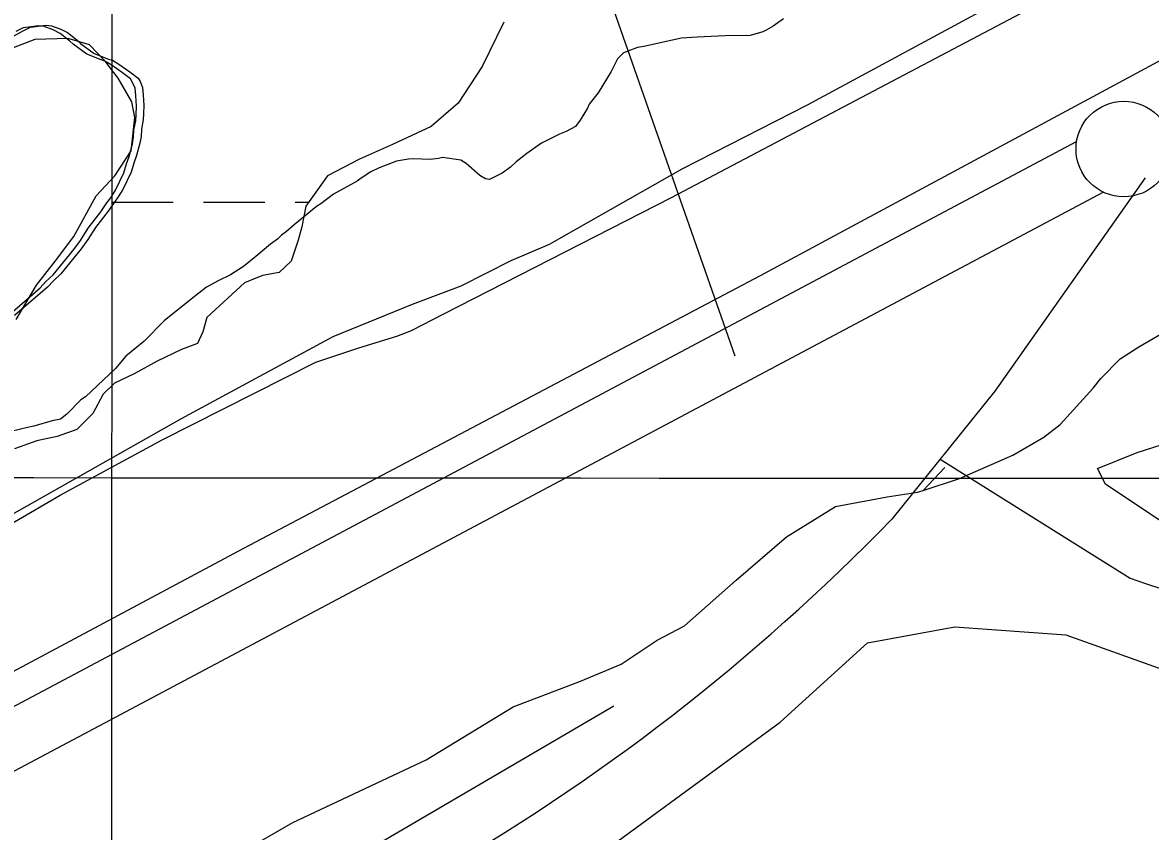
# Model space of a CAD drawing. Extents: x 3245246 to 3283090, y 806824 to 832173.
# Drawn here: x 3259843 to 3260433, y 818083 to 818506 of the extents above; entities that cross this region are included whole.
import ezdxf

# ---------------------------------------------------------------- set-up
doc = ezdxf.new("R2010")
doc.units = 0
for name, color, linetype in [('V-FLOD-BASE', 7, 'Continuous'), ('V-GRID-MAJR', 7, 'Continuous'), ('V-LEVE-TOET', 7, 'Continuous'), ('V-RIVR-RANG', 7, 'Continuous'), ('V-ROAD-CNTR', 7, 'Continuous'), ('V-SITE-VEGE', 7, 'Continuous'), ('V-SURV-LINE', 7, 'Continuous'), ('V-TOPO-SHOR', 7, 'Continuous'), ('V-WETL-SWMP', 7, 'Continuous')]:
    doc.layers.add(name, color=color, linetype=linetype)

msp = doc.modelspace()

# ---------------------------------------------------------------- linework, layer by layer
at = {"layer": 'V-FLOD-BASE'}
msp.add_lwpolyline([(3260455.88, 818495.53), (3260229.22, 818373.64), (3259958.71, 818230.76), (3259703.71, 818094.61), (3259675.18, 818151.5), (3259733.26, 818184.34), (3259793.53, 818221.72), (3259803.93, 818227.58), (3259818.63, 818233.29), (3259838.8, 818244.79), (3259862.84, 818258.8), (3259916.24, 818287.7), (3259996.58, 818328.38), (3260019.05, 818335.81), (3260039.08, 818341.98), (3260046.63, 818344.94), (3260063.55, 818353.74), (3260182.83, 818414.54), (3260385.05, 818521.39), (3260415.61, 818538.55), (3260429.06, 818546.29), (3260455.88, 818495.53)], dxfattribs=at)
at = {"layer": 'V-GRID-MAJR'}
for points in [[(3259886.38, 812208.72), (3259889.9, 818267.89), (3259893.43, 824330.14), (3259896.96, 830392.44), (3259896.96, 830395.48)], [(3249418.19, 818275.5), (3254654.04, 818271.31), (3259889.9, 818267.89), (3265125.76, 818265.22), (3270361.62, 818263.32), (3275597.48, 818262.18), (3280833.33, 818261.79)]]:
    msp.add_spline(points, degree=3, dxfattribs=at)
at = {"layer": 'V-LEVE-TOET'}
for points in [[(3260439.93, 818564.66), (3260400.81, 818542.49), (3260253.85, 818462.92), (3260188.2, 818429.37), (3260118.71, 818390.04), (3260098.71, 818381.41), (3260072.41, 818368.19), (3260047.09, 818358.47), (3260005.45, 818341.6), (3259926.16, 818298.67), (3259723.42, 818184.03), (3259664.53, 818150.76), (3259614.17, 818124.56), (3259505.32, 818066.74)], [(3259958.55, 818072.38), (3259984.62, 818087.43), (3260054.39, 818120.2), (3260099.8, 818147.99), (3260135.13, 818161.3), (3260156.35, 818170.36), (3260175.28, 818182.87), (3260189.55, 818190.42), (3260216.56, 818214.3), (3260242.96, 818236.95), (3260268.62, 818252.82), (3260295.63, 818257.84), (3260311.6, 818260.28), (3260314.56, 818261.25), (3260333.46, 818267.49), (3260361.42, 818279.7), (3260377.72, 818289.11), (3260386.25, 818295.77), (3260403.47, 818314.83), (3260407.51, 818319.79), (3260417.65, 818330.16), (3260427.42, 818336.42), (3260442.29, 818345.2)]]:
    msp.add_lwpolyline(points, dxfattribs=at)
at = {"layer": 'V-RIVR-RANG'}
msp.add_line((3260216.12, 818331.53), (3259912.04, 819199.82), dxfattribs=at)
at = {"layer": 'V-ROAD-CNTR'}
msp.add_line((3260325.76, 818273.26), (3260314.56, 818261.25), dxfattribs=at)
for points in [[(3260430.74, 818424.87), (3260351.96, 818313.1), (3260298.03, 818246.11)], [(3260323.35, 818277.56), (3260422.9, 818215.36)]]:
    msp.add_lwpolyline(points, dxfattribs=at)
for centre, radius, start, end in [((3259512.25, 819009.69), 1095.67, 299.63705, 315.82056), ((3260498.44, 818410.85), 209.58, 248.87302, 285.9458)]:
    msp.add_arc(centre, radius, start, end, dxfattribs=at)
at = {"layer": 'V-SITE-VEGE'}
for points in [[(3259835.03, 818352.3), (3259852.29, 818367.26), (3259855.33, 818370.57), (3259859.19, 818374.1), (3259866.07, 818382.59), (3259869.91, 818387.35), (3259873.34, 818392.1), (3259877.37, 818398.5), (3259884.04, 818406.99), (3259887.27, 818411.74), (3259889.29, 818414.43), (3259891.71, 818418.35), (3259896.12, 818427.42), (3259897.5, 818432.15), (3259898.89, 818436.07), (3259900.66, 818442.65), (3259901.24, 818446.14), (3259901.4, 818449.83), (3259902.37, 818454.77), (3259902.54, 818458.05), (3259902.7, 818462.36), (3259902.43, 818467.89), (3259901.98, 818471.78), (3259900.71, 818474.84), (3259899.66, 818476.68), (3259895.32, 818479.91), (3259889.54, 818483.95), (3259886.23, 818485.96), (3259884.18, 818486.55), (3259876.76, 818489.54), (3259869.52, 818494.79), (3259867.65, 818496.62), (3259862.69, 818500.46), (3259859.19, 818502.26), (3259854.45, 818504.06), (3259851.57, 818504.44), (3259843.38, 818503.32), (3259839.51, 818501.43)], [(3260241.32, 818508.17), (3260236.04, 818504.22), (3260232.37, 818502.12), (3260230.53, 818501.29), (3260223.99, 818499.37), (3260210.87, 818499.22), (3260196.11, 818498.44), (3260187.92, 818497.94), (3260168.28, 818493.61), (3260165, 818493.17), (3260157.66, 818490.21), (3260154.41, 818487.1), (3260151.2, 818480.5), (3260144.36, 818469.35), (3260139.71, 818463.35), (3260138.71, 818461.29), (3260134.88, 818455.1), (3260132.46, 818451.79), (3260127.56, 818449.07), (3260124.09, 818447.8), (3260114.71, 818442.98), (3260106.98, 818437.56), (3260101.49, 818433.19), (3260098.45, 818430.49), (3260094.18, 818427.37), (3260087.45, 818424.01), (3260085.39, 818424.4), (3260082.5, 818426.01), (3260075.26, 818432.28), (3260072.57, 818434.1), (3260062.92, 818435.42), (3260060.87, 818434.99), (3260056.37, 818434.53), (3260047.54, 818434.84), (3260045.09, 818434.61), (3260038.74, 818433.51), (3260029.76, 818430.13), (3260025.47, 818428.03), (3260020.39, 818424.69), (3260018.15, 818423.03), (3260005.92, 818416.33), (3259999.21, 818411.33), (3259996.97, 818409.87), (3259985.19, 818400.3), (3259981.33, 818396.78), (3259978.68, 818394.9), (3259976.45, 818392.83), (3259972.79, 818390.12), (3259965.27, 818383.68), (3259958.77, 818378.48), (3259951.85, 818374.09), (3259945.53, 818370.95), (3259939.41, 818367.6), (3259931.28, 818361.36), (3259917.26, 818349.92), (3259906.51, 818339.14), (3259897.17, 818331.44), (3259891.7, 818325.03), (3259876.08, 818310.29), (3259873.64, 818308.62)], [(3259873.64, 818308.62), (3259866.34, 818301.16), (3259862.88, 818298.46), (3259858.59, 818297.59), (3259848.98, 818294.81), (3259845.71, 818294.16), (3259836.91, 818292.01)]]:
    msp.add_lwpolyline(points, dxfattribs=at)
at = {"layer": 'V-SURV-LINE'}
for points in [[(3259238.28, 817829.2), (3260394.8, 818443.81)], [(3260408.87, 818417.31), (3259252.34, 817802.7)]]:
    msp.add_lwpolyline(points, dxfattribs=at)
msp.add_circle((3260419.49, 818439.94), 25, dxfattribs=at)
at = {"layer": 'V-TOPO-SHOR'}
for points in [[(3265253.43, 817511.04), (3264958.79, 817652.29), (3264137.14, 818055.26), (3263552.02, 818337.76), (3263419.23, 818404.23), (3263332.08, 818433.33), (3263203.42, 818454.13), (3262597.44, 818495.91), (3262194.84, 818533.44), (3261912.61, 818558.46), (3261763.18, 818546.08), (3261626.2, 818525.38), (3261443.55, 818479.81), (3260974.47, 818347.19), (3260542.75, 818222.86), (3260492.94, 818222.88), (3260459.74, 818231.2), (3260409.95, 818264.42), (3260405.8, 818272.73), (3260426.56, 818281.02), (3260542.79, 818318.32)], [(3259833.8, 818496.63), (3259843.37, 818501.86), (3259847.25, 818503.75), (3259855.44, 818504.86), (3259858.31, 818504.49), (3259863.05, 818502.7), (3259866.56, 818500.89), (3259871.52, 818497.05), (3259873.39, 818495.22), (3259880.62, 818489.97), (3259888.04, 818486.98), (3259890.1, 818486.39), (3259893.4, 818484.38), (3259899.19, 818480.34), (3259903.53, 818477.11), (3259904.58, 818475.27), (3259905.84, 818472.21), (3259906.29, 818468.32), (3259906.56, 818462.79), (3259906.41, 818458.48), (3259906.24, 818455.2), (3259905.27, 818450.27), (3259905.1, 818446.57), (3259904.53, 818443.08), (3259902.76, 818436.5), (3259901.36, 818432.59), (3259899.98, 818427.85), (3259895.57, 818418.78), (3259893.16, 818414.86), (3259891.14, 818412.17), (3259887.91, 818407.42), (3259881.23, 818398.93), (3259877.21, 818392.53), (3259873.77, 818387.78), (3259869.93, 818383.02), (3259863.06, 818374.53), (3259859.2, 818371.01), (3259856.16, 818367.69), (3259838.9, 818352.73)], [(3259712.45, 817837.21), (3259920.03, 817940.89), (3260115.15, 818048.72), (3260239.71, 818139.98), (3260285.39, 818181.46), (3260331.05, 818189.75), (3260389.16, 818185.57), (3260447.26, 818164.79), (3260513.67, 818160.61), (3260571.78, 818168.89), (3260679.71, 818193.74), (3260858.21, 818243.47), (3261231.81, 818355.38)], [(3260152.55, 818148.32), (3259812.11, 817949.23), (3259413.56, 817737.73), (3259264.1, 817646.48), (3259201.81, 817596.7), (3259035.72, 817443.19), (3258545.76, 817011.74), (3258321.54, 816825.06), (3257956.14, 816493.17), (3257545.06, 816115.64), (3257225.33, 815833.53), (3257084.15, 815704.92), (3257013.57, 815650.99), (3256897.32, 815568.03), (3256357.59, 815240.37)]]:
    msp.add_lwpolyline(points, dxfattribs=at)
at = {"layer": 'V-WETL-SWMP'}
for p, q in [((3259889.85, 818412.17), (3259921.85, 818412.15)), ((3259937.85, 818412.15), (3259969.85, 818412.13)), ((3259985.85, 818412.13), (3259992.9, 818412.12))]:
    msp.add_line(p, q, dxfattribs=at)
for points in [[(3260094.94, 818506.38), (3260083.72, 818483.08), (3260071.02, 818463.87), (3260057, 818451.82), (3260036.81, 818442.37), (3260019.47, 818434.58), (3260002.75, 818425.99), (3259991.44, 818410.07), (3259989.31, 818399.18), (3259987.34, 818392.19), (3259983.77, 818381.28), (3259977.48, 818375.26), (3259968.68, 818373.73), (3259959.29, 818369.93), (3259939.6, 818351.67), (3259937.43, 818344.26), (3259934.63, 818338.08), (3259926.26, 818334.91), (3259913.61, 818328.82), (3259901.59, 818322.33), (3259891.19, 818317.29), (3259885.3, 818311.68), (3259879.88, 818301.58), (3259871.57, 818293.07), (3259861.15, 818289.47), (3259850.51, 818287.1), (3259838.87, 818283.07)], [(3259839.68, 818350.75), (3259850.35, 818368.71), (3259860.26, 818381.33), (3259869.96, 818394.16), (3259881.61, 818415.41), (3259891.33, 818425.97), (3259900.01, 818438.99), (3259901.86, 818456.44), (3259900.33, 818464.63), (3259893.22, 818477.06), (3259886.35, 818486), (3259878.06, 818494.52), (3259866.95, 818497.88), (3259849.52, 818497.28), (3259833.6, 818491.15)]]:
    msp.add_lwpolyline(points, dxfattribs=at)

doc.saveas('drawing.dxf')
